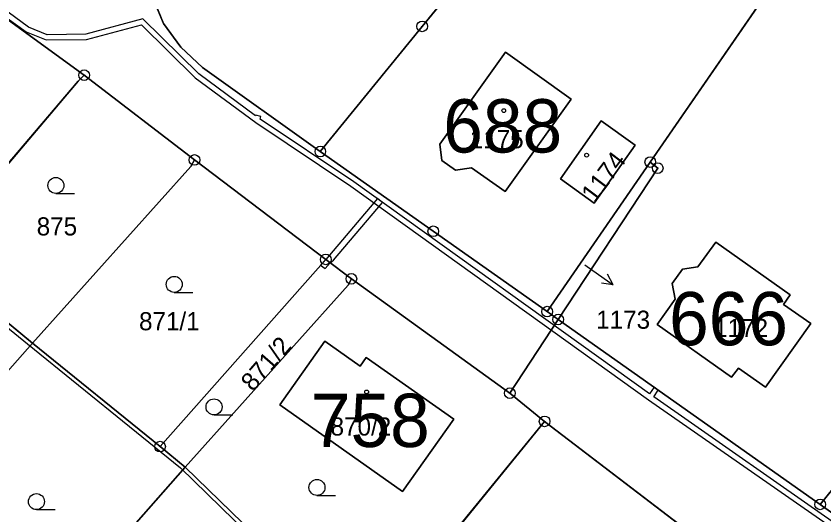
# Model space of a CAD drawing. Extents: x -689422 to -685210, y -987725 to -982160.
# Drawn here: x -687317.3 to -687241.5, y -985295.8 to -985249 of the extents above; entities that cross this region are included whole.
import ezdxf

# ---------------------------------------------------------------- set-up
doc = ezdxf.new("R2010")
doc.units = 0
for name, color, linetype in [('KN_Budovy', 7, 'Continuous'), ('KN_Budovy_cisla_domovni', 7, 'Continuous'), ('KN_Hranice_parcel', 7, 'Continuous'), ('KN_Hranice_parcel_vnitrni_kresba', 7, 'Continuous'), ('KN_Parcelni cisla', 7, 'Continuous'), ('KN_Parcelni cisla_sipky', 7, 'Continuous'), ('KN_Polygon parcely', 7, 'Continuous'), ('KN_POZEMKY_TTP', 7, 'Continuous'), ('KN_POZEMKY_ZAHRADA', 7, 'Continuous'), ('KN_POZEMKY_ZASTAVENA PLOCHA', 7, 'Continuous'), ('KN_Věcná břemena k části', 7, 'Continuous'), ('KN_Značky bodu BP', 7, 'Continuous'), ('KN_Značky budov', 7, 'Continuous'), ('KN_Značky kultur', 7, 'Continuous')]:
    doc.layers.add(name, color=color, linetype=linetype)

msp = doc.modelspace()

# ---------------------------------------------------------------- linework, layer by layer
at = {"layer": 'KN_Budovy'}
for points in [[(-687277.52, -985261.07), (-687277.33, -985262.58), (-687276.06, -985263.49), (-687274.56, -985263.27), (-687271.38, -985265.51), (-687265.2, -985256.82), (-687271.35, -985252.42)], [(-687263.03, -985266.58), (-687259.2, -985261.16), (-687262.38, -985258.88), (-687266.21, -985264.32)], [(-687249.49, -985282.07), (-687246.95, -985283.85), (-687242.72, -985277.87), (-687245.27, -985276.09), (-687244.64, -985275.18), (-687251.63, -985270.26), (-687253.31, -985272.58), (-687254.75, -985272.8), (-687255.71, -985274.12), (-687255.45, -985275.59), (-687257.14, -985277.99), (-687250.15, -985282.93)], [(-687292.53, -985285.52), (-687281.03, -985293.66), (-687276.22, -985286.86), (-687284.42, -985281.07), (-687285, -985281.88), (-687288.3, -985279.54)]]:
    msp.add_lwpolyline(points, close=True, dxfattribs=at)
at = {"layer": 'KN_Hranice_parcel'}
for p, q in [((-687331.09, -985239.88), (-687310.89, -985254.58)), ((-687243.8, -985242.48), (-687257.77, -985262.73)), ((-687300.54, -985262.54), (-687310.89, -985254.58)), ((-687300.54, -985262.54), (-687288.22, -985271.87)), ((-687257.77, -985262.73), (-687267.45, -985276.77)), ((-687325.51, -985271.67), (-687315.74, -985279.73)), ((-687303.77, -985289.44), (-687288.22, -985271.87)), ((-687288.22, -985271.87), (-687285.82, -985273.69)), ((-687224.09, -985272.91), (-687241.84, -985294.86)), ((-687285.82, -985273.69), (-687270.95, -985284.42)), ((-687266.41, -985277.51), (-687267.45, -985276.77)), ((-687266.41, -985277.51), (-687270.95, -985284.42)), ((-687241.84, -985294.86), (-687266.41, -985277.51)), ((-687315.74, -985279.73), (-687323.76, -985288.8)), ((-687303.77, -985289.44), (-687315.74, -985279.73)), ((-687270.95, -985284.42), (-687267.69, -985287.07)), ((-687277.44, -985299.04), (-687267.69, -985287.07)), ((-687267.69, -985287.07), (-687246.92, -985302.93)), ((-687301.4, -985291.36), (-687303.77, -985289.44)), ((-687301.4, -985291.36), (-687318.91, -985311.22)), ((-687287.4, -985304.96), (-687301.4, -985291.36)), ((-687219.3, -985310.88), (-687241.84, -985294.86))]:
    msp.add_line(p, q, dxfattribs=at)
for points in [[(-687288.73, -985261.75), (-687299.77, -985253.85), (-687301.83, -985251.95), (-687303.44, -985249.74), (-687304.47, -985247.24), (-687304.82, -985244.58), (-687304.47, -985241.9), (-687303.54, -985239.23), (-687302.09, -985236.23)], [(-687276.84, -985247.12), (-687279.17, -985250), (-687288.73, -985261.75)], [(-687265.2, -985256.82), (-687271.35, -985252.42), (-687277.52, -985261.07), (-687277.33, -985262.58), (-687276.06, -985263.49), (-687274.56, -985263.27), (-687271.38, -985265.51), (-687265.2, -985256.82)], [(-687310.89, -985254.58), (-687311.45, -985255.13), (-687325.51, -985271.67)], [(-687262.38, -985258.88), (-687266.21, -985264.32), (-687263.03, -985266.58), (-687259.2, -985261.16), (-687262.38, -985258.88)], [(-687267.45, -985276.77), (-687278.13, -985269.23), (-687288.73, -985261.75)], [(-687315.74, -985279.73), (-687300.87, -985263.14), (-687300.54, -985262.54)], [(-687257.77, -985262.73), (-687257.08, -985263.3), (-687266.41, -985277.51)], [(-687246.95, -985283.85), (-687249.49, -985282.07), (-687250.15, -985282.93), (-687257.14, -985277.99), (-687255.45, -985275.59), (-687255.71, -985274.12), (-687254.75, -985272.8), (-687253.31, -985272.58), (-687251.63, -985270.26), (-687244.64, -985275.18), (-687245.27, -985276.09), (-687242.72, -985277.87), (-687246.95, -985283.85)], [(-687301.4, -985291.36), (-687286.13, -985274.29), (-687285.82, -985273.69)], [(-687292.53, -985285.52), (-687288.3, -985279.54), (-687285, -985281.88), (-687284.42, -985281.07), (-687276.22, -985286.86), (-687281.03, -985293.66), (-687292.53, -985285.52)]]:
    msp.add_lwpolyline(points, dxfattribs=at)
at = {"layer": 'KN_Hranice_parcel_vnitrni_kresba'}
msp.add_lwpolyline([(-687365.26, -985278.64), (-687364.69, -985278.14), (-687363.48, -985254.92), (-687361.83, -985253.21), (-687354.62, -985256.57), (-687348.98, -985259.93), (-687339.41, -985265.5), (-687326.06, -985271.79), (-687316.2, -985279.79), (-687301.85, -985291.43), (-687288, -985304.93), (-687285.14, -985307.79), (-687277.07, -985314.86), (-687272.14, -985319.29)], dxfattribs=at)
at = {"layer": 'KN_Parcelni cisla_sipky'}
for p, q in [((-687263.91, -985272.39), (-687263.71, -985272.53)), ((-687263.71, -985272.53), (-687261.252, -985274.251)), ((-687261.252, -985274.251), (-687261.785, -985273.267)), ((-687261.252, -985274.251), (-687262.359, -985274.087))]:
    msp.add_line(p, q, dxfattribs=at)
at = {"layer": 'KN_Polygon parcely'}
msp.add_lwpolyline([(-687331.09, -985239.88), (-687310.89, -985254.58), (-687300.54, -985262.54), (-687288.22, -985271.87), (-687285.82, -985273.69), (-687270.95, -985284.42), (-687266.41, -985277.51), (-687267.45, -985276.77), (-687278.13, -985269.23), (-687288.73, -985261.75), (-687299.77, -985253.85), (-687301.83, -985251.95), (-687303.44, -985249.74), (-687304.47, -985247.24), (-687304.82, -985244.58), (-687304.47, -985241.9), (-687303.54, -985239.23), (-687302.09, -985236.23), (-687304.86, -985239.59), (-687305, -985239.47), (-687309.3, -985235.6), (-687310.22, -985234.77), (-687333.98, -985213.33)], dxfattribs=at)
for points in [[(-687288.73, -985261.75), (-687278.13, -985269.23), (-687267.45, -985276.77), (-687257.77, -985262.73), (-687243.8, -985242.48), (-687261.43, -985228.15), (-687276.84, -985247.12), (-687279.17, -985250)], [(-687302.09, -985236.23), (-687303.54, -985239.23), (-687304.47, -985241.9), (-687304.82, -985244.58), (-687304.47, -985247.24), (-687303.44, -985249.74), (-687301.83, -985251.95), (-687299.77, -985253.85), (-687288.73, -985261.75), (-687279.17, -985250), (-687276.84, -985247.12), (-687289.09, -985237.08), (-687289.26, -985237.11), (-687290.3, -985236.39), (-687290.36, -985236.03), (-687297.27, -985230.37)], [(-687257.77, -985262.73), (-687257.08, -985263.3), (-687266.41, -985277.51), (-687241.84, -985294.86), (-687224.09, -985272.91), (-687223.47, -985258.36), (-687238.99, -985237.93), (-687242.71, -985241.45), (-687243.8, -985242.48)], [(-687348.57, -985259.83), (-687338.81, -985265.3), (-687325.51, -985271.67), (-687311.45, -985255.13), (-687310.89, -985254.58), (-687331.09, -985239.88), (-687331.3, -985240.21)], [(-687265.2, -985256.82), (-687271.35, -985252.42), (-687277.52, -985261.07), (-687277.33, -985262.58), (-687276.06, -985263.49), (-687274.56, -985263.27), (-687271.38, -985265.51)], [(-687265.2, -985256.82), (-687271.38, -985265.51), (-687274.56, -985263.27), (-687276.06, -985263.49), (-687277.33, -985262.58), (-687277.52, -985261.07), (-687271.35, -985252.42)], [(-687310.89, -985254.58), (-687311.45, -985255.13), (-687325.51, -985271.67), (-687315.74, -985279.73), (-687300.87, -985263.14), (-687300.54, -985262.54)], [(-687262.38, -985258.88), (-687266.21, -985264.32), (-687263.03, -985266.58), (-687259.2, -985261.16)], [(-687262.38, -985258.88), (-687259.2, -985261.16), (-687263.03, -985266.58), (-687266.21, -985264.32)], [(-687303.77, -985289.44), (-687288.22, -985271.87), (-687300.54, -985262.54), (-687300.87, -985263.14), (-687315.74, -985279.73)], [(-687267.45, -985276.77), (-687266.41, -985277.51), (-687257.08, -985263.3), (-687257.77, -985262.73)], [(-687246.95, -985283.85), (-687249.49, -985282.07), (-687250.15, -985282.93), (-687257.14, -985277.99), (-687255.45, -985275.59), (-687255.71, -985274.12), (-687254.75, -985272.8), (-687253.31, -985272.58), (-687251.63, -985270.26), (-687244.64, -985275.18), (-687245.27, -985276.09), (-687242.72, -985277.87)], [(-687246.95, -985283.85), (-687242.72, -985277.87), (-687245.27, -985276.09), (-687244.64, -985275.18), (-687251.63, -985270.26), (-687253.31, -985272.58), (-687254.75, -985272.8), (-687255.71, -985274.12), (-687255.45, -985275.59), (-687257.14, -985277.99), (-687250.15, -985282.93), (-687249.49, -985282.07)], [(-687325.51, -985271.67), (-687337.67, -985285.53), (-687328.69, -985294.74), (-687323.76, -985288.8), (-687315.74, -985279.73)], [(-687286.13, -985274.29), (-687285.82, -985273.69), (-687288.22, -985271.87), (-687303.77, -985289.44), (-687301.4, -985291.36)], [(-687203.95, -985275.4), (-687224.09, -985272.91), (-687241.84, -985294.86), (-687219.3, -985310.88), (-687204.57, -985290.49)], [(-687277.44, -985299.04), (-687267.69, -985287.07), (-687270.95, -985284.42), (-687285.82, -985273.69), (-687286.13, -985274.29), (-687301.4, -985291.36), (-687287.4, -985304.96), (-687284.53, -985307.75)], [(-687267.69, -985287.07), (-687246.92, -985302.93), (-687245.9, -985303.71), (-687228.9, -985314.56), (-687212.88, -985324.48), (-687187.8, -985342.22), (-687184.91, -985336.97), (-687196.23, -985328.91), (-687195.47, -985327.83), (-687219.3, -985310.88), (-687241.84, -985294.86), (-687266.41, -985277.51), (-687270.95, -985284.42)], [(-687292.53, -985285.52), (-687288.3, -985279.54), (-687285, -985281.88), (-687284.42, -985281.07), (-687276.22, -985286.86), (-687281.03, -985293.66)], [(-687292.53, -985285.52), (-687281.03, -985293.66), (-687276.22, -985286.86), (-687284.42, -985281.07), (-687285, -985281.88), (-687288.3, -985279.54)], [(-687327.19, -985306.72), (-687318.91, -985311.22), (-687301.4, -985291.36), (-687303.77, -985289.44), (-687315.74, -985279.73), (-687323.76, -985288.8), (-687322.92, -985289.53), (-687319.48, -985292.51), (-687324.55, -985298.35), (-687327.91, -985295.42), (-687328.69, -985294.74), (-687329.96, -985296.13), (-687335.08, -985301.67), (-687332.73, -985303.97)], [(-687246.92, -985302.93), (-687267.69, -985287.07), (-687277.44, -985299.04), (-687257.09, -985316.89)], [(-687287.4, -985304.96), (-687301.4, -985291.36), (-687318.91, -985311.22), (-687305.37, -985323.57)]]:
    msp.add_lwpolyline(points, close=True, dxfattribs=at)
at = {"layer": 'KN_POZEMKY_TTP'}
for p, q in [((-687310.89, -985254.58), (-687331.09, -985239.88)), ((-687257.77, -985262.73), (-687243.8, -985242.48)), ((-687243.8, -985242.48), (-687257.77, -985262.73)), ((-687303.44, -985249.74), (-687304.47, -985247.24)), ((-687304.47, -985247.24), (-687303.44, -985249.74)), ((-687276.84, -985247.12), (-687279.17, -985250)), ((-687279.17, -985250), (-687276.84, -985247.12)), ((-687301.83, -985251.95), (-687303.44, -985249.74)), ((-687303.44, -985249.74), (-687301.83, -985251.95)), ((-687279.17, -985250), (-687288.73, -985261.75)), ((-687288.73, -985261.75), (-687279.17, -985250)), ((-687299.77, -985253.85), (-687301.83, -985251.95)), ((-687301.83, -985251.95), (-687299.77, -985253.85)), ((-687271.35, -985252.42), (-687277.52, -985261.07)), ((-687265.2, -985256.82), (-687271.35, -985252.42)), ((-687288.73, -985261.75), (-687299.77, -985253.85)), ((-687299.77, -985253.85), (-687288.73, -985261.75)), ((-687300.54, -985262.54), (-687310.89, -985254.58)), ((-687271.38, -985265.51), (-687265.2, -985256.82)), ((-687262.38, -985258.88), (-687266.21, -985264.32)), ((-687259.2, -985261.16), (-687262.38, -985258.88)), ((-687277.52, -985261.07), (-687277.33, -985262.58)), ((-687263.03, -985266.58), (-687259.2, -985261.16)), ((-687288.73, -985261.75), (-687278.13, -985269.23)), ((-687278.13, -985269.23), (-687288.73, -985261.75)), ((-687288.22, -985271.87), (-687300.54, -985262.54)), ((-687277.33, -985262.58), (-687276.06, -985263.49)), ((-687267.45, -985276.77), (-687257.77, -985262.73)), ((-687257.77, -985262.73), (-687267.45, -985276.77)), ((-687257.77, -985262.73), (-687257.08, -985263.3)), ((-687257.08, -985263.3), (-687257.77, -985262.73)), ((-687276.06, -985263.49), (-687274.56, -985263.27)), ((-687274.56, -985263.27), (-687271.38, -985265.51)), ((-687257.08, -985263.3), (-687266.41, -985277.51)), ((-687266.41, -985277.51), (-687257.08, -985263.3)), ((-687266.21, -985264.32), (-687263.03, -985266.58)), ((-687278.13, -985269.23), (-687267.45, -985276.77)), ((-687267.45, -985276.77), (-687278.13, -985269.23)), ((-687251.63, -985270.26), (-687253.31, -985272.58)), ((-687244.64, -985275.18), (-687251.63, -985270.26)), ((-687285.82, -985273.69), (-687288.22, -985271.87)), ((-687254.75, -985272.8), (-687255.71, -985274.12)), ((-687253.31, -985272.58), (-687254.75, -985272.8)), ((-687224.09, -985272.91), (-687241.84, -985294.86)), ((-687241.84, -985294.86), (-687224.09, -985272.91)), ((-687270.95, -985284.42), (-687285.82, -985273.69)), ((-687255.71, -985274.12), (-687255.45, -985275.59)), ((-687255.45, -985275.59), (-687257.14, -985277.99)), ((-687245.27, -985276.09), (-687244.64, -985275.18)), ((-687242.72, -985277.87), (-687245.27, -985276.09)), ((-687266.41, -985277.51), (-687267.45, -985276.77)), ((-687267.45, -985276.77), (-687266.41, -985277.51)), ((-687270.95, -985284.42), (-687266.41, -985277.51)), ((-687266.41, -985277.51), (-687270.95, -985284.42)), ((-687241.84, -985294.86), (-687266.41, -985277.51)), ((-687266.41, -985277.51), (-687241.84, -985294.86)), ((-687257.14, -985277.99), (-687250.15, -985282.93)), ((-687246.95, -985283.85), (-687242.72, -985277.87)), ((-687250.15, -985282.93), (-687249.49, -985282.07)), ((-687249.49, -985282.07), (-687246.95, -985283.85)), ((-687267.69, -985287.07), (-687270.95, -985284.42)), ((-687246.92, -985302.93), (-687267.69, -985287.07)), ((-687241.84, -985294.86), (-687219.3, -985310.88)), ((-687219.3, -985310.88), (-687241.84, -985294.86))]:
    msp.add_line(p, q, dxfattribs=at)
at = {"layer": 'KN_POZEMKY_ZAHRADA'}
for p, q in [((-687331.09, -985239.88), (-687310.89, -985254.58)), ((-687311.45, -985255.13), (-687310.89, -985254.58)), ((-687310.89, -985254.58), (-687311.45, -985255.13)), ((-687310.89, -985254.58), (-687300.54, -985262.54)), ((-687325.51, -985271.67), (-687311.45, -985255.13)), ((-687311.45, -985255.13), (-687325.51, -985271.67)), ((-687300.54, -985262.54), (-687300.87, -985263.14)), ((-687300.87, -985263.14), (-687300.54, -985262.54)), ((-687300.54, -985262.54), (-687288.22, -985271.87)), ((-687300.87, -985263.14), (-687315.74, -985279.73)), ((-687315.74, -985279.73), (-687300.87, -985263.14)), ((-687315.74, -985279.73), (-687325.51, -985271.67)), ((-687325.51, -985271.67), (-687315.74, -985279.73)), ((-687288.22, -985271.87), (-687303.77, -985289.44)), ((-687303.77, -985289.44), (-687288.22, -985271.87)), ((-687288.22, -985271.87), (-687285.82, -985273.69)), ((-687301.4, -985291.36), (-687286.13, -985274.29)), ((-687286.13, -985274.29), (-687301.4, -985291.36)), ((-687286.13, -985274.29), (-687285.82, -985273.69)), ((-687285.82, -985273.69), (-687286.13, -985274.29)), ((-687285.82, -985273.69), (-687270.95, -985284.42)), ((-687288.3, -985279.54), (-687292.53, -985285.52)), ((-687285, -985281.88), (-687288.3, -985279.54)), ((-687315.74, -985279.73), (-687323.76, -985288.8)), ((-687323.76, -985288.8), (-687315.74, -985279.73)), ((-687315.74, -985279.73), (-687303.77, -985289.44)), ((-687303.77, -985289.44), (-687315.74, -985279.73)), ((-687284.42, -985281.07), (-687285, -985281.88)), ((-687276.22, -985286.86), (-687284.42, -985281.07)), ((-687270.95, -985284.42), (-687267.69, -985287.07)), ((-687292.53, -985285.52), (-687281.03, -985293.66)), ((-687281.03, -985293.66), (-687276.22, -985286.86)), ((-687267.69, -985287.07), (-687277.44, -985299.04)), ((-687277.44, -985299.04), (-687267.69, -985287.07)), ((-687267.69, -985287.07), (-687246.92, -985302.93)), ((-687303.77, -985289.44), (-687301.4, -985291.36)), ((-687301.4, -985291.36), (-687303.77, -985289.44)), ((-687318.91, -985311.22), (-687301.4, -985291.36)), ((-687301.4, -985291.36), (-687318.91, -985311.22)), ((-687287.4, -985304.96), (-687301.4, -985291.36)), ((-687301.4, -985291.36), (-687287.4, -985304.96))]:
    msp.add_line(p, q, dxfattribs=at)
at = {"layer": 'KN_POZEMKY_ZASTAVENA PLOCHA'}
for p, q in [((-687277.52, -985261.07), (-687271.35, -985252.42)), ((-687271.35, -985252.42), (-687265.2, -985256.82)), ((-687265.2, -985256.82), (-687271.38, -985265.51)), ((-687266.21, -985264.32), (-687262.38, -985258.88)), ((-687262.38, -985258.88), (-687259.2, -985261.16)), ((-687277.33, -985262.58), (-687277.52, -985261.07)), ((-687259.2, -985261.16), (-687263.03, -985266.58)), ((-687276.06, -985263.49), (-687277.33, -985262.58)), ((-687274.56, -985263.27), (-687276.06, -985263.49)), ((-687271.38, -985265.51), (-687274.56, -985263.27)), ((-687263.03, -985266.58), (-687266.21, -985264.32)), ((-687253.31, -985272.58), (-687251.63, -985270.26)), ((-687251.63, -985270.26), (-687244.64, -985275.18)), ((-687255.71, -985274.12), (-687254.75, -985272.8)), ((-687254.75, -985272.8), (-687253.31, -985272.58)), ((-687255.45, -985275.59), (-687255.71, -985274.12)), ((-687257.14, -985277.99), (-687255.45, -985275.59)), ((-687244.64, -985275.18), (-687245.27, -985276.09)), ((-687245.27, -985276.09), (-687242.72, -985277.87)), ((-687250.15, -985282.93), (-687257.14, -985277.99)), ((-687242.72, -985277.87), (-687246.95, -985283.85)), ((-687292.53, -985285.52), (-687288.3, -985279.54)), ((-687288.3, -985279.54), (-687285, -985281.88)), ((-687285, -985281.88), (-687284.42, -985281.07)), ((-687284.42, -985281.07), (-687276.22, -985286.86)), ((-687249.49, -985282.07), (-687250.15, -985282.93)), ((-687246.95, -985283.85), (-687249.49, -985282.07)), ((-687281.03, -985293.66), (-687292.53, -985285.52)), ((-687276.22, -985286.86), (-687281.03, -985293.66))]:
    msp.add_line(p, q, dxfattribs=at)
at = {"layer": 'KN_Věcná břemena k části'}
for points in [[(-687239.45, -985297.33), (-687257.45, -985284.78), (-687257.02, -985284.14), (-687257.42, -985283.86), (-687257.85, -985284.49), (-687285.58, -985264.6), (-687294.37, -985258.72), (-687294.3, -985258.46), (-687294.78, -985258.34), (-687294.8, -985258.41), (-687300.14, -985254.46), (-687305.38, -985249.29), (-687310.74, -985250.72), (-687314.35, -985250.78), (-687316.1, -985250.08), (-687347.25, -985227.07)], [(-687331.09, -985239.88), (-687316.34, -985250.52), (-687314.45, -985251.28), (-687310.68, -985251.22), (-687305.52, -985249.85), (-687300.46, -985254.84), (-687294.79, -985259.03), (-687285.86, -985265), (-687257.93, -985285.04), (-687239.73, -985297.73)]]:
    msp.add_lwpolyline(points, dxfattribs=at)
for points in [[(-687288.22, -985271.87), (-687287.8, -985272.19), (-687287.48, -985271.94), (-687282.9, -985266.53), (-687283.37, -985266.14)], [(-687287.8, -985272.19), (-687288.22, -985271.87), (-687288.71, -985272.42), (-687288.29, -985272.71)]]:
    msp.add_lwpolyline(points, close=True, dxfattribs=at)
at = {"layer": 'KN_Značky bodu BP'}
for centre, radius in [((-687279.17, -985250), 0.5), ((-687279.17, -985250), 0.0303), ((-687310.89, -985254.58), 0.5), ((-687310.89, -985254.58), 0.0303), ((-687288.73, -985261.75), 0.5), ((-687300.54, -985262.54), 0.5), ((-687288.73, -985261.75), 0.0303), ((-687257.77, -985262.73), 0.5), ((-687300.54, -985262.54), 0.0303), ((-687257.77, -985262.73), 0.0303), ((-687257.08, -985263.3), 0.5), ((-687257.08, -985263.3), 0.0303), ((-687278.13, -985269.23), 0.5), ((-687278.13, -985269.23), 0.0303), ((-687288.22, -985271.87), 0.5), ((-687288.22, -985271.87), 0.0303), ((-687285.82, -985273.69), 0.5), ((-687285.82, -985273.69), 0.0303), ((-687267.45, -985276.77), 0.5), ((-687267.45, -985276.77), 0.0303), ((-687266.41, -985277.51), 0.5), ((-687266.41, -985277.51), 0.0303), ((-687270.95, -985284.42), 0.5), ((-687270.95, -985284.42), 0.0303), ((-687267.69, -985287.07), 0.5), ((-687267.69, -985287.07), 0.0303), ((-687303.77, -985289.44), 0.5), ((-687303.77, -985289.44), 0.0303), ((-687241.84, -985294.86), 0.5), ((-687241.84, -985294.86), 0.0303)]:
    msp.add_circle(centre, radius, dxfattribs=at)
at = {"layer": 'KN_Značky budov'}
for centre in [(-687271.517, -985257.909), (-687263.747, -985262.089), (-687249.677, -985275.539), (-687284.387, -985284.309)]:
    msp.add_circle(centre, 0.175, dxfattribs=at)
at = {"layer": 'KN_Značky kultur'}
for p, q in [((-687313.543, -985265.68), (-687311.793, -985265.68)), ((-687302.433, -985274.96), (-687300.683, -985274.96)), ((-687298.703, -985286.46), (-687296.953, -985286.46)), ((-687289.043, -985294.02), (-687287.293, -985294.02)), ((-687315.363, -985295.35), (-687313.613, -985295.35))]:
    msp.add_line(p, q, dxfattribs=at)
for centre in [(-687313.543, -985264.93), (-687302.433, -985274.21), (-687298.703, -985285.71), (-687289.043, -985293.27), (-687315.363, -985294.6)]:
    msp.add_circle(centre, 0.75, dxfattribs=at)

# ---------------------------------------------------------------- texts
at = {"layer": 'KN_Budovy_cisla_domovni'}
for s, p in [('688', (-687277.197, -985261.839)), ('666', (-687256.01, -985279.929)), ('758', (-687289.621, -985289.474))]:
    msp.add_text(s, height=5, dxfattribs=at).set_placement(p)
at = {"layer": 'KN_Parcelni cisla'}
for s, p in [('1175', (-687274.714, -985261.44)), ('875', (-687315.34, -985269.62)), ('871/1', (-687305.738, -985278.52)), ('1173', (-687262.85, -985278.378)), ('1172', (-687251.78, -985279.15)), ('870/2', (-687287.768, -985288.4))]:
    msp.add_text(s, height=1.7, dxfattribs=at).set_placement(p)
for s, rotation, p in [('1174', 53, (-687263.011, -985266.636)), ('871/2', 49, (-687295.052, -985284.347))]:
    msp.add_text(s, height=1.7, rotation=rotation, dxfattribs=at).set_placement(p)

doc.saveas('drawing.dxf')
